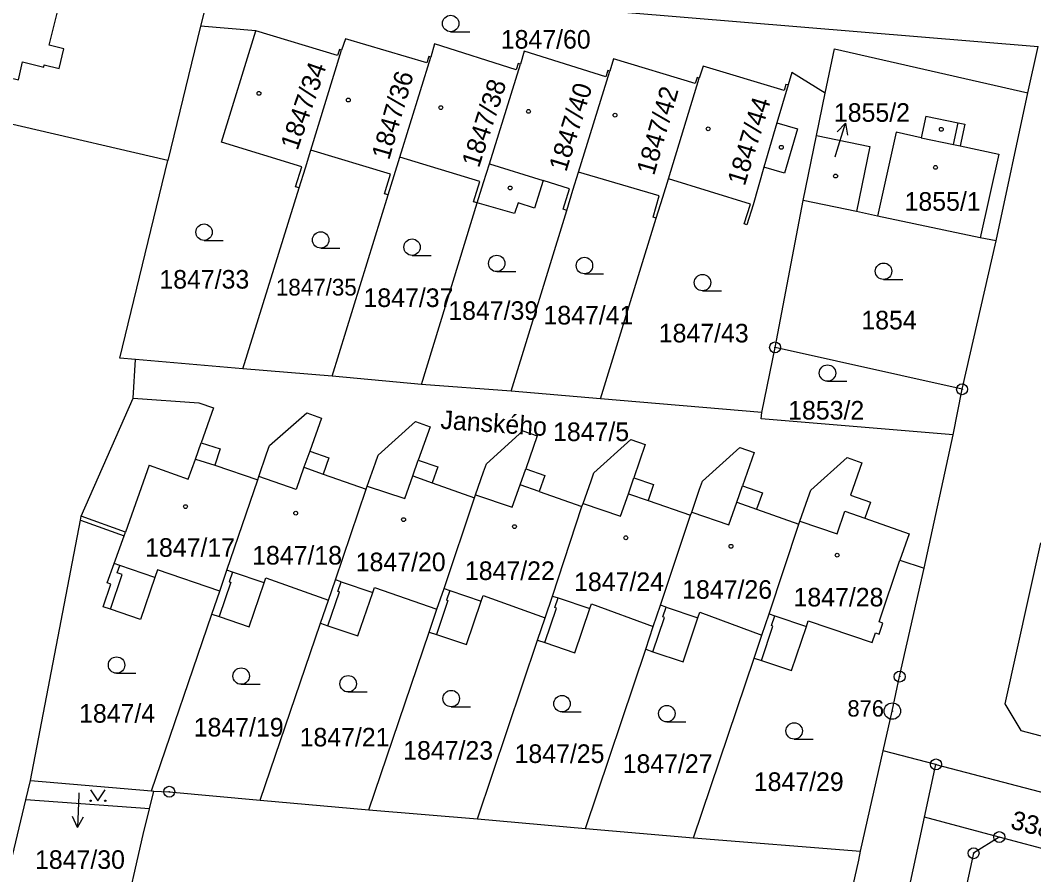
# Model space of a CAD drawing. Extents: x -733394 to -722299, y -1082822 to -1075049.
# Drawn here: x -728857.2 to -728764.5, y -1078421.6 to -1078343.5 of the extents above; entities that cross this region are included whole.
import ezdxf

# ---------------------------------------------------------------- set-up
doc = ezdxf.new("R2010")
doc.units = 0
for name, color, linetype in [('Hranice parcel', 7, 'Continuous'), ('Parcelní čísla', 7, 'Continuous'), ('Pop  PČ popisy', 7, 'Continuous'), ('Vnitřní kresba', 7, 'Continuous'), ('Značky bodu BP', 7, 'Continuous'), ('Značky budov', 7, 'Continuous'), ('Značky kultur', 7, 'Continuous')]:
    doc.layers.add(name, color=color, linetype=linetype)

msp = doc.modelspace()

# ---------------------------------------------------------------- linework, layer by layer
at = {"layer": 'Hranice parcel'}
for p, q in [((-728839.56, -1078339.59), (-728840.68, -1078344)), ((-728839.56, -1078339.59), (-728764.11, -1078345.86)), ((-728840.68, -1078344), (-728843.66, -1078356.3)), ((-728835.61, -1078344.43), (-728840.68, -1078344)), ((-728830.59, -1078355.34), (-728827.79, -1078346.2)), ((-728765.05, -1078350.11), (-728764.11, -1078345.86)), ((-728822.47, -1078355.98), (-728819.61, -1078346.84)), ((-728806.12, -1078357.34), (-728803.26, -1078348.11)), ((-728797.91, -1078357.96), (-728795.09, -1078348.75)), ((-728784.38, -1078354.01), (-728783.58, -1078350.12)), ((-728767.94, -1078363.63), (-728765.05, -1078350.11)), ((-728785.6, -1078359.93), (-728784.38, -1078354.01)), ((-728836.81, -1078375.32), (-728831.66, -1078358.78)), ((-728828.63, -1078376.01), (-728823.53, -1078359.43)), ((-728820.49, -1078376.78), (-728815.38, -1078360.17)), ((-728788.16, -1078373.38), (-728785.6, -1078359.93)), ((-728780.71, -1078360.95), (-728785.6, -1078359.93)), ((-728812.29, -1078377.39), (-728807.2, -1078360.85)), ((-728804.13, -1078378.07), (-728799.02, -1078361.55)), ((-728771.06, -1078377.2), (-728767.94, -1078363.63)), ((-728789.36, -1078379.32), (-728788.16, -1078373.38)), ((-728771.06, -1078377.2), (-728788.16, -1078373.38)), ((-728846.84, -1078378.01), (-728846.62, -1078374.49)), ((-728836.81, -1078375.32), (-728846.62, -1078374.49)), ((-728828.63, -1078376.01), (-728836.81, -1078375.32)), ((-728820.49, -1078376.78), (-728828.63, -1078376.01)), ((-728812.29, -1078377.39), (-728820.49, -1078376.78)), ((-728804.13, -1078378.07), (-728812.29, -1078377.39)), ((-728771.87, -1078381.37), (-728771.06, -1078377.2)), ((-728851.58, -1078388.82), (-728846.84, -1078378.01)), ((-728789.36, -1078379.32), (-728804.13, -1078378.07)), ((-728774.54, -1078393.56), (-728771.87, -1078381.37)), ((-728776.75, -1078392.82), (-728774.54, -1078393.56)), ((-728839.64, -1078397.75), (-728838.91, -1078395.65)), ((-728829.7, -1078398.6), (-728828.99, -1078396.5)), ((-728819.78, -1078399.4), (-728819.07, -1078397.31)), ((-728845.16, -1078413.92), (-728839.64, -1078397.75)), ((-728809.87, -1078400.14), (-728809.18, -1078398.1)), ((-728835.24, -1078414.78), (-728829.7, -1078398.6)), ((-728799.98, -1078400.98), (-728799.29, -1078398.89)), ((-728825.28, -1078415.64), (-728819.78, -1078399.4)), ((-728790.07, -1078401.78), (-728789.36, -1078399.68)), ((-728815.37, -1078416.49), (-728809.87, -1078400.14)), ((-728805.49, -1078417.35), (-728799.98, -1078400.98)), ((-728795.6, -1078418.2), (-728790.07, -1078401.78)), ((-728780.36, -1078419.43), (-728778.27, -1078410.27)), ((-728773.45, -1078411.5), (-728778.27, -1078410.27)), ((-728774.49, -1078416.34), (-728773.45, -1078411.5)), ((-728856.64, -1078414.75), (-728856.21, -1078412.96)), ((-728856.21, -1078412.96), (-728845.16, -1078413.92)), ((-728845.34, -1078415.56), (-728844.95, -1078413.94)), ((-728845.16, -1078413.92), (-728844.95, -1078413.94)), ((-728875.11, -1078492.27), (-728856.64, -1078414.75)), ((-728845.34, -1078415.56), (-728856.64, -1078414.75)), ((-728835.24, -1078414.78), (-728825.28, -1078415.64)), ((-728825.28, -1078415.64), (-728815.37, -1078416.49)), ((-728815.37, -1078416.49), (-728805.49, -1078417.35)), ((-728767.66, -1078418.15), (-728774.49, -1078416.34)), ((-728805.49, -1078417.35), (-728795.6, -1078418.2)), ((-728795.6, -1078418.2), (-728780.36, -1078419.43)), ((-728750.91, -1078422.6), (-728767.66, -1078418.15))]:
    msp.add_line(p, q, dxfattribs=at)
for points in [[(-728868.86, -1078337.61), (-728870.34, -1078344.06), (-728868.69, -1078344.46), (-728869.06, -1078346.09), (-728857.33, -1078348.91), (-728856.95, -1078347.26), (-728855.01, -1078347.74), (-728854.96, -1078347.55), (-728853.6, -1078347.88), (-728853.16, -1078346.09), (-728854.52, -1078345.75), (-728853.42, -1078341.33), (-728853.66, -1078341.27), (-728853.33, -1078339.91), (-728854.97, -1078339.51), (-728855.3, -1078340.88), (-728857.67, -1078340.31), (-728857.34, -1078338.94), (-728861.24, -1078338), (-728861.56, -1078339.37), (-728868.86, -1078337.61)], [(-728843.66, -1078356.3), (-728897.19, -1078343.84), (-728902.59, -1078345), (-728915.93, -1078397.06), (-728917.32, -1078403.44), (-728917.4, -1078403.84), (-728925.87, -1078442.08), (-728875.11, -1078492.27)], [(-728831.66, -1078358.78), (-728831.99, -1078358.68), (-728831.43, -1078356.86), (-728838.76, -1078354.6), (-728835.61, -1078344.43)], [(-728827.79, -1078346.2), (-728827.98, -1078346.14), (-728828.15, -1078346.7), (-728835.61, -1078344.43)], [(-728819.61, -1078346.84), (-728819.81, -1078346.78), (-728819.98, -1078347.36), (-728827.42, -1078345.15), (-728827.79, -1078346.2)], [(-728811.44, -1078347.47), (-728811.63, -1078347.42), (-728811.81, -1078347.99), (-728819.29, -1078345.63), (-728819.61, -1078346.84)], [(-728803.26, -1078348.11), (-728803.46, -1078348.05), (-728803.63, -1078348.63), (-728811.09, -1078346.29), (-728811.44, -1078347.47)], [(-728783.58, -1078350.12), (-728782.73, -1078346.09), (-728765.05, -1078350.11)], [(-728795.09, -1078348.75), (-728795.28, -1078348.69), (-728795.46, -1078349.26), (-728802.93, -1078346.98), (-728803.26, -1078348.11)], [(-728815.38, -1078360.17), (-728814.8, -1078358.3), (-728814.27, -1078356.59), (-728811.44, -1078347.47)], [(-728786.97, -1078349.38), (-728787.17, -1078349.33), (-728787.34, -1078349.9), (-728794.72, -1078347.65), (-728795.09, -1078348.75)], [(-728783.58, -1078350.12), (-728786.62, -1078348.25), (-728786.97, -1078349.38)], [(-728786.97, -1078349.38), (-728787.99, -1078352.83), (-728786.1, -1078353.39), (-728787.29, -1078357.44), (-728789.18, -1078356.89), (-728790.17, -1078360.35), (-728790.73, -1078362.17), (-728790.97, -1078362.09), (-728790.41, -1078360.28), (-728797.91, -1078357.96)], [(-728784.38, -1078354.01), (-728779.49, -1078355.01), (-728780.71, -1078360.95)], [(-728831.66, -1078358.78), (-728831.09, -1078356.97), (-728830.59, -1078355.34)], [(-728823.53, -1078359.43), (-728823.86, -1078359.32), (-728823.32, -1078357.55), (-728830.59, -1078355.34)], [(-728846.62, -1078374.49), (-728848.05, -1078374.37), (-728843.66, -1078356.3)], [(-728823.53, -1078359.43), (-728822.99, -1078357.66), (-728822.47, -1078355.98)], [(-728815.38, -1078360.17), (-728815.71, -1078360.06), (-728815.14, -1078358.2), (-728822.47, -1078355.98)], [(-728807.2, -1078360.85), (-728806.63, -1078358.99), (-728806.12, -1078357.34)], [(-728799.02, -1078361.55), (-728799.3, -1078361.46), (-728798.76, -1078359.53), (-728806.12, -1078357.34)], [(-728807.2, -1078360.85), (-728807.53, -1078360.75), (-728806.96, -1078358.88), (-728809.36, -1078358.13), (-728810.15, -1078360.66), (-728811.64, -1078360.15), (-728811.97, -1078361.14), (-728815.38, -1078360.17)], [(-728799.02, -1078361.55), (-728798.43, -1078359.64), (-728797.91, -1078357.96)], [(-728767.94, -1078363.63), (-728769.42, -1078363.37), (-728778.78, -1078361.38), (-728780.71, -1078360.95)], [(-728846.84, -1078378.01), (-728840.83, -1078378.43), (-728839.48, -1078378.91), (-728840.61, -1078382.09), (-728838.87, -1078382.65), (-728839.37, -1078384.13), (-728835.44, -1078385.48)], [(-728835.44, -1078385.48), (-728835.34, -1078385.19), (-728834.64, -1078383.12), (-728834.37, -1078382.33), (-728830.95, -1078379.36), (-728829.63, -1078379.83), (-728830.7, -1078382.86), (-728828.95, -1078383.48), (-728829.47, -1078384.95), (-728825.54, -1078386.34)], [(-728771.87, -1078381.37), (-728789.44, -1078379.9), (-728789.36, -1078379.32)], [(-728825.54, -1078386.34), (-728825.44, -1078386.06), (-728824.68, -1078383.93), (-728824.43, -1078383.22), (-728821.02, -1078380.16), (-728819.69, -1078380.63), (-728820.77, -1078383.67), (-728818.98, -1078384.3), (-728819.5, -1078385.76), (-728815.64, -1078387.13)], [(-728815.64, -1078387.13), (-728815.55, -1078386.84), (-728814.8, -1078384.75), (-728814.54, -1078384.01), (-728811.2, -1078381), (-728809.9, -1078381.46), (-728810.95, -1078384.47), (-728809.2, -1078385.09), (-728809.71, -1078386.55), (-728805.81, -1078387.93)], [(-728805.81, -1078387.93), (-728805.7, -1078387.65), (-728804.98, -1078385.58), (-728804.71, -1078384.83), (-728801.33, -1078381.8), (-728800.02, -1078382.25), (-728801.06, -1078385.29), (-728799.26, -1078385.91), (-728799.77, -1078387.38), (-728795.88, -1078388.71)], [(-728795.88, -1078388.71), (-728795.78, -1078388.43), (-728795.06, -1078386.34), (-728794.8, -1078385.59), (-728791.39, -1078382.53), (-728790.07, -1078382.99), (-728791.14, -1078386.03), (-728789.31, -1078386.67), (-728789.85, -1078388.18), (-728785.98, -1078389.55)], [(-728785.98, -1078389.55), (-728785.89, -1078389.26), (-728785.15, -1078387.18), (-728784.89, -1078386.42), (-728781.57, -1078383.44), (-728780.22, -1078383.92), (-728781.26, -1078386.87), (-728779.44, -1078387.51), (-728779.95, -1078388.99), (-728775.91, -1078390.41), (-728776.75, -1078392.82)], [(-728838.91, -1078395.65), (-728838.26, -1078393.74), (-728835.44, -1078385.48)], [(-728828.99, -1078396.5), (-728828.34, -1078394.62), (-728825.54, -1078386.34)], [(-728819.07, -1078397.31), (-728818.42, -1078395.42), (-728815.64, -1078387.13)], [(-728809.18, -1078398.1), (-728808.51, -1078396.11), (-728805.81, -1078387.93)], [(-728856.21, -1078412.96), (-728851.65, -1078389.16), (-728851.58, -1078388.82)], [(-728838.91, -1078395.65), (-728844.62, -1078393.7), (-728844.86, -1078394.41), (-728846.17, -1078398.25), (-728848.91, -1078397.31), (-728849.57, -1078397.08), (-728848.87, -1078395.01), (-728849.2, -1078394.9), (-728848.58, -1078393.14), (-728847.67, -1078390.59), (-728847.55, -1078390.26), (-728851.58, -1078388.82)], [(-728799.29, -1078398.89), (-728798.63, -1078396.95), (-728795.88, -1078388.71)], [(-728789.36, -1078399.68), (-728788.7, -1078397.73), (-728785.98, -1078389.55)], [(-728763.89, -1078391.25), (-728767.15, -1078405.96), (-728765.7, -1078408.41), (-728752.82, -1078411.77)], [(-728790.07, -1078401.78), (-728789.41, -1078402), (-728786.65, -1078402.93), (-728785.28, -1078398.89), (-728785.12, -1078398.38), (-728779.29, -1078400.35), (-728778.99, -1078399.47), (-728778.64, -1078399.59), (-728778.31, -1078398.58), (-728778.65, -1078398.46), (-728776.75, -1078392.82)], [(-728778.27, -1078410.27), (-728777.44, -1078406.63), (-728776.77, -1078403.47), (-728774.54, -1078393.56)], [(-728839.64, -1078397.75), (-728838.97, -1078397.98), (-728836.23, -1078398.92), (-728834.86, -1078394.91), (-728834.7, -1078394.44), (-728828.99, -1078396.5)], [(-728829.7, -1078398.6), (-728829.04, -1078398.82), (-728826.3, -1078399.76), (-728824.93, -1078395.79), (-728824.77, -1078395.32), (-728819.07, -1078397.31)], [(-728819.78, -1078399.4), (-728819.11, -1078399.62), (-728816.37, -1078400.55), (-728815.01, -1078396.57), (-728814.83, -1078396.05), (-728809.18, -1078398.1)], [(-728809.87, -1078400.14), (-728809.21, -1078400.37), (-728806.46, -1078401.29), (-728805.1, -1078397.25), (-728804.93, -1078396.81), (-728799.29, -1078398.89)], [(-728799.98, -1078400.98), (-728799.32, -1078401.2), (-728796.57, -1078402.13), (-728795.22, -1078398.1), (-728795.04, -1078397.58), (-728789.36, -1078399.68)], [(-728773.45, -1078411.5), (-728749.79, -1078417.71), (-728750.91, -1078422.6)], [(-728844.95, -1078413.94), (-728843.54, -1078414), (-728835.24, -1078414.78)], [(-728836.42, -1078507.68), (-728864.53, -1078499.6), (-728845.91, -1078417.9), (-728845.34, -1078415.56)], [(-728794.27, -1078507.6), (-728783.72, -1078459.23), (-728774.49, -1078416.34)], [(-728767.66, -1078418.15), (-728770.01, -1078419.62), (-728778.89, -1078460.44)], [(-728818.67, -1078512.78), (-728808.46, -1078515.71), (-728807.24, -1078510.57), (-728801.25, -1078511.93), (-728780.49, -1078420.25), (-728780.36, -1078419.43)]]:
    msp.add_lwpolyline(points, dxfattribs=at)
at = {"layer": 'Pop  PČ popisy'}
for p, q in [((-728782.59, -1078355.73), (-728781.713, -1078352.86)), ((-728781.713, -1078352.86), (-728782.484, -1078353.671)), ((-728781.713, -1078352.86), (-728781.527, -1078353.964)), ((-728782.66, -1078355.95), (-728782.59, -1078355.73)), ((-728851.81, -1078414.28), (-728851.915, -1078417.279)), ((-728851.8, -1078414.1), (-728851.81, -1078414.28)), ((-728851.915, -1078417.279), (-728852.38, -1078416.261)), ((-728851.915, -1078417.279), (-728851.379, -1078416.296))]:
    msp.add_line(p, q, dxfattribs=at)
at = {"layer": 'Vnitřní kresba'}
for p, q in [((-728787.99, -1078352.83), (-728789.18, -1078356.89)), ((-728774.39, -1078352.23), (-728774.81, -1078354.2)), ((-728774.39, -1078352.23), (-728771.42, -1078352.83)), ((-728771.84, -1078354.82), (-728771.42, -1078352.83)), ((-728771.42, -1078352.83), (-728770.81, -1078352.96)), ((-728777.1, -1078353.71), (-728778.78, -1078361.38)), ((-728774.81, -1078354.2), (-728777.1, -1078353.71)), ((-728770.81, -1078352.96), (-728771.23, -1078354.95)), ((-728774.81, -1078354.2), (-728771.84, -1078354.82)), ((-728771.84, -1078354.82), (-728771.23, -1078354.95)), ((-728771.23, -1078354.95), (-728767.69, -1078355.7)), ((-728767.69, -1078355.7), (-728769.42, -1078363.37)), ((-728814.27, -1078356.59), (-728809.36, -1078358.13)), ((-728841.14, -1078383.58), (-728840.61, -1078382.09)), ((-728830.7, -1078382.86), (-728831.22, -1078384.33)), ((-728845.38, -1078384.15), (-728847.55, -1078390.26)), ((-728845.38, -1078384.15), (-728841.8, -1078385.42)), ((-728841.8, -1078385.42), (-728841.14, -1078383.58)), ((-728841.14, -1078383.58), (-728839.37, -1078384.13)), ((-728831.22, -1078384.33), (-728831.95, -1078386.37)), ((-728831.22, -1078384.33), (-728829.47, -1078384.95)), ((-728821.28, -1078385.13), (-728820.77, -1078383.67)), ((-728831.95, -1078386.37), (-728835.34, -1078385.19)), ((-728822, -1078387.18), (-728821.28, -1078385.13)), ((-728821.28, -1078385.13), (-728819.5, -1078385.76)), ((-728811.47, -1078385.93), (-728810.95, -1078384.47)), ((-728825.44, -1078386.06), (-728822, -1078387.18)), ((-728812.19, -1078387.98), (-728811.47, -1078385.93)), ((-728809.71, -1078386.55), (-728811.47, -1078385.93)), ((-728801.57, -1078386.76), (-728801.06, -1078385.29)), ((-728791.66, -1078387.54), (-728791.14, -1078386.03)), ((-728815.55, -1078386.84), (-728812.19, -1078387.98)), ((-728802.28, -1078388.81), (-728801.57, -1078386.76)), ((-728801.57, -1078386.76), (-728799.77, -1078387.38)), ((-728805.7, -1078387.65), (-728802.28, -1078388.81)), ((-728792.38, -1078389.59), (-728791.66, -1078387.54)), ((-728791.66, -1078387.54), (-728789.85, -1078388.18)), ((-728795.78, -1078388.43), (-728792.38, -1078389.59)), ((-728782.49, -1078390.41), (-728781.78, -1078388.36)), ((-728781.78, -1078388.36), (-728779.95, -1078388.99)), ((-728851.65, -1078389.16), (-728847.67, -1078390.59)), ((-728785.89, -1078389.26), (-728782.49, -1078390.41)), ((-728848.06, -1078393.32), (-728848.58, -1078393.14)), ((-728848.29, -1078393.99), (-728848.06, -1078393.32)), ((-728844.86, -1078394.41), (-728848.06, -1078393.32)), ((-728848.91, -1078397.31), (-728847.84, -1078394.14)), ((-728847.84, -1078394.14), (-728848.29, -1078393.99)), ((-728837.75, -1078393.92), (-728838.26, -1078393.74)), ((-728837.75, -1078393.92), (-728838.05, -1078394.8)), ((-728834.86, -1078394.91), (-728837.75, -1078393.92)), ((-728837.9, -1078394.85), (-728838.97, -1078397.98)), ((-728838.05, -1078394.8), (-728837.9, -1078394.85)), ((-728827.83, -1078394.8), (-728828.34, -1078394.62)), ((-728828.12, -1078395.68), (-728827.83, -1078394.8)), ((-728827.83, -1078394.8), (-728824.93, -1078395.79)), ((-728818.42, -1078395.42), (-728817.9, -1078395.59)), ((-728829.04, -1078398.82), (-728827.98, -1078395.73)), ((-728827.98, -1078395.73), (-728828.12, -1078395.68)), ((-728817.9, -1078395.59), (-728818.2, -1078396.47)), ((-728817.9, -1078395.59), (-728815.01, -1078396.57)), ((-728808.51, -1078396.11), (-728807.99, -1078396.28)), ((-728808.29, -1078397.16), (-728807.99, -1078396.28)), ((-728807.99, -1078396.28), (-728805.1, -1078397.25)), ((-728818.06, -1078396.51), (-728819.11, -1078399.62)), ((-728818.2, -1078396.47), (-728818.06, -1078396.51)), ((-728809.21, -1078400.37), (-728808.14, -1078397.21)), ((-728808.14, -1078397.21), (-728808.29, -1078397.16)), ((-728798.11, -1078397.13), (-728798.63, -1078396.95)), ((-728798.41, -1078398.01), (-728798.11, -1078397.13)), ((-728798.11, -1078397.13), (-728795.22, -1078398.1)), ((-728799.32, -1078401.2), (-728798.26, -1078398.06)), ((-728798.26, -1078398.06), (-728798.41, -1078398.01)), ((-728788.7, -1078397.73), (-728788.19, -1078397.91)), ((-728788.49, -1078398.8), (-728788.19, -1078397.91)), ((-728788.19, -1078397.91), (-728785.28, -1078398.89)), ((-728789.41, -1078402), (-728788.35, -1078398.85)), ((-728788.35, -1078398.85), (-728788.49, -1078398.8))]:
    msp.add_line(p, q, dxfattribs=at)
at = {"layer": 'Značky bodu BP'}
for centre, radius in [((-728788.16, -1078373.38), 0.5), ((-728788.16, -1078373.38), 0.0303), ((-728771.06, -1078377.2), 0.5), ((-728771.06, -1078377.2), 0.0303), ((-728776.77, -1078403.47), 0.5), ((-728776.77, -1078403.47), 0.0303), ((-728777.44, -1078406.63), 0.75), ((-728777.44, -1078406.63), 0.03), ((-728773.45, -1078411.5), 0.5), ((-728773.45, -1078411.5), 0.0303), ((-728843.54, -1078414), 0.5), ((-728843.54, -1078414), 0.0303), ((-728767.66, -1078418.15), 0.5), ((-728767.66, -1078418.15), 0.0303), ((-728770.01, -1078419.62), 0.5), ((-728770.01, -1078419.62), 0.0303)]:
    msp.add_circle(centre, radius, dxfattribs=at)
at = {"layer": 'Značky budov'}
for centre in [(-728835.337, -1078350.149), (-728827.167, -1078350.759), (-728818.717, -1078351.449), (-728810.697, -1078351.799), (-728802.787, -1078352.139), (-728794.277, -1078353.389), (-728772.967, -1078353.439), (-728787.587, -1078355.079), (-728773.487, -1078356.919), (-728782.627, -1078357.709), (-728812.367, -1078358.799), (-728842.057, -1078387.929), (-728831.977, -1078388.529), (-728822.117, -1078389.119), (-728811.977, -1078389.759), (-728801.797, -1078390.779), (-728792.187, -1078391.559), (-728782.477, -1078392.369)]:
    msp.add_circle(centre, 0.175, dxfattribs=at)
at = {"layer": 'Značky kultur'}
for p, q in [((-728817.813, -1078344.51), (-728816.063, -1078344.51)), ((-728840.353, -1078363.59), (-728838.603, -1078363.59)), ((-728829.693, -1078364.3), (-728827.943, -1078364.3)), ((-728821.343, -1078364.96), (-728819.593, -1078364.96)), ((-728813.603, -1078366.45), (-728811.853, -1078366.45)), ((-728805.583, -1078366.64), (-728803.833, -1078366.64)), ((-728778.243, -1078367.16), (-728776.493, -1078367.16)), ((-728794.793, -1078368.2), (-728793.043, -1078368.2)), ((-728783.363, -1078376.47), (-728781.613, -1078376.47)), ((-728848.353, -1078403.17), (-728846.603, -1078403.17)), ((-728836.963, -1078404.18), (-728835.213, -1078404.18)), ((-728827.183, -1078404.88), (-728825.433, -1078404.88)), ((-728817.763, -1078406.23), (-728816.013, -1078406.23)), ((-728807.633, -1078406.7), (-728805.883, -1078406.7)), ((-728798.053, -1078407.61), (-728796.303, -1078407.61)), ((-728786.413, -1078409.19), (-728784.663, -1078409.19))]:
    msp.add_line(p, q, dxfattribs=at)
msp.add_lwpolyline([(-728850.73, -1078413.824), (-728850.06, -1078414.83), (-728849.39, -1078413.824)], dxfattribs=at)
for centre, radius in [((-728817.813, -1078343.76), 0.75), ((-728840.353, -1078362.84), 0.75), ((-728829.693, -1078363.55), 0.75), ((-728821.343, -1078364.21), 0.75), ((-728813.603, -1078365.7), 0.75), ((-728805.583, -1078365.89), 0.75), ((-728778.243, -1078366.41), 0.75), ((-728794.793, -1078367.45), 0.75), ((-728783.363, -1078375.72), 0.75), ((-728848.353, -1078402.42), 0.75), ((-728836.963, -1078403.43), 0.75), ((-728827.183, -1078404.13), 0.75), ((-728817.763, -1078405.48), 0.75), ((-728807.633, -1078405.95), 0.75), ((-728798.053, -1078406.86), 0.75), ((-728786.413, -1078408.44), 0.75), ((-728850.73, -1078414.83), 0.067), ((-728849.39, -1078414.83), 0.067)]:
    msp.add_circle(centre, radius, dxfattribs=at)

# ---------------------------------------------------------------- texts
at = {"layer": 'Parcelní čísla'}
for s, height, p in [('1847/60', 1.7, (-728813.23, -1078346.06)), ('1855/2', 1.7, (-728782.78, -1078352.75)), ('1855/1', 1.7, (-728776.32, -1078360.88)), ('1847/33', 1.7, (-728844.44, -1078368)), ('1847/35', 1.53, (-728833.79, -1078368.635)), ('1847/37', 1.7, (-728825.78, -1078369.68)), ('1847/39', 1.7, (-728818.03, -1078370.86)), ('1847/41', 1.7, (-728809.33, -1078371.28)), ('1854', 1.7, (-728780.27, -1078371.73)), ('1847/43', 1.7, (-728798.79, -1078372.92)), ('1853/2', 1.7, (-728786.96, -1078379.97)), ('1847/5', 1.7, (-728808.45, -1078381.94)), ('1847/17', 1.7, (-728845.74, -1078392.52)), ('1847/18', 1.7, (-728835.96, -1078393.23)), ('1847/20', 1.7, (-728826.49, -1078393.84)), ('1847/22', 1.7, (-728816.51, -1078394.64)), ('1847/24', 1.7, (-728806.53, -1078395.65)), ('1847/26', 1.7, (-728796.65, -1078396.36)), ('1847/28', 1.7, (-728786.47, -1078397.06)), ('1847/4', 1.7, (-728851.78, -1078407.69)), ('1847/19', 1.7, (-728841.3, -1078408.95)), ('1847/21', 1.7, (-728831.62, -1078409.86)), ('1847/23', 1.7, (-728822.15, -1078411.07)), ('1847/25', 1.7, (-728811.97, -1078411.37)), ('1847/27', 1.7, (-728802.09, -1078412.28)), ('1847/29', 1.7, (-728790.1, -1078413.93)), ('1847/30', 1.7, (-728855.806, -1078421.053))]:
    msp.add_text(s, height=height, dxfattribs=at).set_placement(p)
for s, rotation, p in [('1847/34', 71, (-728831.816, -1078355.436)), ('1847/36', 74, (-728823.442, -1078356.314)), ('1847/38', 72, (-728815.231, -1078357.022)), ('1847/40', 73, (-728807.247, -1078357.388)), ('1847/42', 74, (-728799.222, -1078357.724)), ('1847/44', 73, (-728790.937, -1078358.688)), ('3381/3', 345, (-728766.729, -1078417.331))]:
    msp.add_text(s, height=1.7, rotation=rotation, dxfattribs=at).set_placement(p)
at = {"layer": 'Pop  PČ popisy'}
msp.add_text('Janského', height=1.7, rotation=356, dxfattribs=at).set_placement((-728818.779, -1078380.807))
at = {"layer": 'Značky bodu BP'}
msp.add_text('876', height=1.5, dxfattribs=at).set_placement((-728781.543, -1078407.13))

doc.saveas('drawing.dxf')
